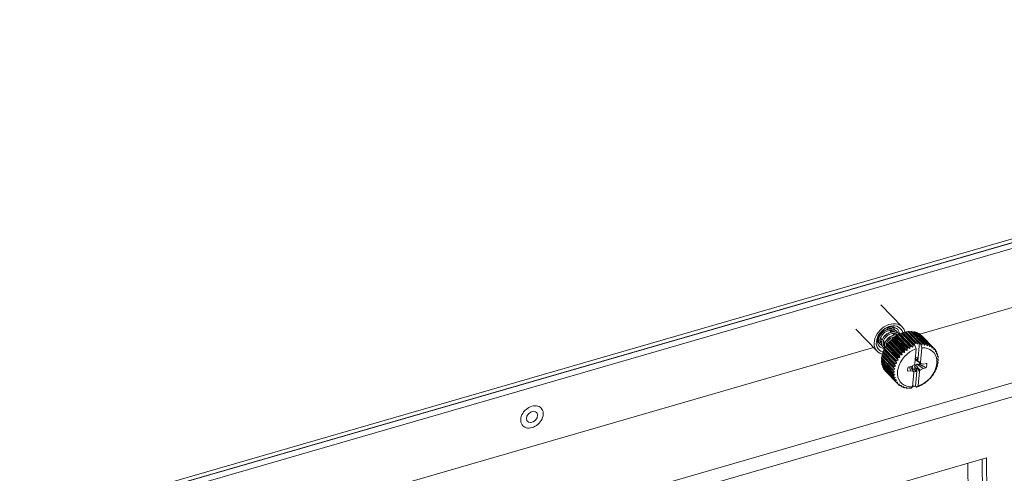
# Model space of a CAD drawing. Header units: millimetres. Extents: x 3925 to 5043, y -86 to 778.
# Tile 293 of 439: x 4825 to 4864, y 352 to 370. Entities that reach past the tile are written whole.
import ezdxf

# ---------------------------------------------------------------- set-up
doc = ezdxf.new("R2010")
doc.units = ezdxf.units.MM
doc.header["$LTSCALE"] = 46.255
for name, color, linetype in [('H30K-DUST-FIDXF_CONTINUOUS_LINE', 7, 'CONTINUOUS'), ('H30K-FOG-FILDXF_CONTINUOUS_LINE', 7, 'CONTINUOUS'), ('H30K-SPONGE-DXF_CONTINUOUS_LINE', 7, 'CONTINUOUS'), ('PIN-D3_L3-T1DXF_CONTINUOUS_LINE', 7, 'CONTINUOUS'), ('SW3DPS-52-39DXF_CONTINUOUS_LINE', 7, 'CONTINUOUS')]:
    doc.layers.add(name, color=color, linetype=linetype)

msp = doc.modelspace()

# ---------------------------------------------------------------- linework, layer by layer
at = {"layer": 'H30K-DUST-FIDXF_CONTINUOUS_LINE', "color": 7, "linetype": 'Continuous', "lineweight": 0}
msp.add_line((4862.5596, 352.5049), (4862.6209, 347.6651), dxfattribs=at)
at = {"layer": 'H30K-FOG-FILDXF_CONTINUOUS_LINE', "color": 7, "linetype": 'Continuous', "lineweight": 0}
for p, q in [((4825.2492, 349.8935), (4894.3667, 369.8708)), ((4825.4219, 349.7154), (4894.5394, 369.6928)), ((4892.8002, 366.8665), (4860.6702, 357.5798)), ((4827.031, 344.8931), (4897.4798, 365.2553)), ((4827.2077, 344.3993), (4897.6565, 364.7615)), ((4858.8516, 357.0542), (4832.2669, 349.3703)), ((4863.2909, 352.7163), (4856.4124, 350.7282)), ((4863.1823, 347.8274), (4863.121, 352.6672)), ((4863.355, 347.6493), (4863.2909, 352.7163))]:
    msp.add_line(p, q, dxfattribs=at)
for points in [[(4845.5856, 354.5037), (4845.5426, 354.5343), (4845.4531, 354.5493), (4845.3544, 354.5207), (4845.2659, 354.4544), (4845.2053, 354.3633), (4845.1844, 354.2657)], [(4845.1844, 354.2657), (4845.2076, 354.1807), (4845.227, 354.1559)], [(4845.227, 354.1559), (4845.2701, 354.1253), (4845.3596, 354.1103), (4845.4583, 354.1389), (4845.5468, 354.2052), (4845.6074, 354.2963), (4845.6282, 354.3939)], [(4845.6282, 354.3939), (4845.6051, 354.4789), (4845.5856, 354.5037)]]:
    msp.add_lwpolyline(points, dxfattribs=at)
at = {"layer": 'H30K-SPONGE-DXF_CONTINUOUS_LINE', "color": 7, "linetype": 'Continuous', "lineweight": 0}
for p, q in [((4825.245, 350.0442), (4894.1406, 369.9575)), ((4825.3602, 349.9255), (4894.2558, 369.8388))]:
    msp.add_line(p, q, dxfattribs=at)
msp.add_lwpolyline([(4894.2817, 369.8459), (4894.279, 369.8452), (4894.2736, 369.8437), (4894.2709, 369.843), (4894.2654, 369.8415), (4894.2627, 369.8408), (4825.3602, 349.9255)], dxfattribs=at)
at = {"layer": 'PIN-D3_L3-T1DXF_CONTINUOUS_LINE', "color": 7, "linetype": 'Continuous', "lineweight": 0}
for points in [[(4845.0474, 353.9817), (4845.0148, 354.0223), (4844.99, 354.068), (4844.9729, 354.1186), (4844.964, 354.1731), (4844.9632, 354.2306), (4844.9708, 354.2899), (4844.9864, 354.3499), (4845.0099, 354.4096), (4845.0407, 354.4678), (4845.0784, 354.5234), (4845.1221, 354.5754), (4845.1712, 354.6228), (4845.2246, 354.6648), (4845.2815, 354.7005), (4845.3406, 354.7294), (4845.401, 354.7507)], [(4845.7652, 354.6779), (4845.727, 354.7109), (4845.6823, 354.7373), (4845.6324, 354.7561), (4845.5782, 354.767), (4845.5209, 354.7697), (4845.4615, 354.7643), (4845.401, 354.7507)], [(4845.4117, 353.9089), (4845.472, 353.9303), (4845.5312, 353.9591), (4845.588, 353.9948), (4845.6415, 354.0368), (4845.6905, 354.0842), (4845.7343, 354.1362), (4845.772, 354.1919), (4845.8028, 354.25), (4845.8263, 354.3097), (4845.8419, 354.3697), (4845.8494, 354.429), (4845.8487, 354.4865), (4845.8397, 354.541), (4845.8227, 354.5916), (4845.7979, 354.6373), (4845.7652, 354.6779)], [(4845.4117, 353.9089), (4845.3512, 353.8953), (4845.2917, 353.8899), (4845.2344, 353.8926), (4845.1803, 353.9035), (4845.1304, 353.9223), (4845.0856, 353.9488), (4845.0474, 353.9817)]]:
    msp.add_lwpolyline(points, dxfattribs=at)
at = {"layer": 'SW3DPS-52-39DXF_CONTINUOUS_LINE', "color": 7, "linetype": 'Continuous', "lineweight": 0}
for p, q in [((4859.1324, 358.7396), (4859.9762, 357.8697)), ((4858.1454, 357.7822), (4858.9892, 356.9123)), ((4859.4346, 357.7826), (4859.3831, 357.8356)), ((4859.3842, 357.8345), (4859.3845, 357.8361)), ((4859.4692, 357.8177), (4859.4637, 357.787)), ((4859.4692, 357.839), (4859.4692, 357.8177)), ((4859.5473, 357.6664), (4859.4888, 357.7267)), ((4859.5131, 357.8263), (4859.5544, 357.8053)), ((4859.5396, 357.8128), (4859.5486, 357.7913)), ((4859.5544, 357.8053), (4859.5776, 357.7871)), ((4859.5669, 357.7886), (4859.5587, 357.8017)), ((4859.5936, 357.8634), (4859.5936, 357.8681)), ((4859.6405, 357.8165), (4859.6273, 357.8293)), ((4859.6405, 357.8165), (4859.6403, 357.8168)), ((4859.6546, 357.8009), (4859.6403, 357.8168)), ((4859.7144, 357.7336), (4859.6691, 357.7594)), ((4859.753, 357.7006), (4859.7144, 357.7336)), ((4859.7531, 357.7004), (4859.753, 357.7006)), ((4859.7673, 357.6847), (4859.753, 357.7006)), ((4860.0693, 357.661), (4860.4924, 357.2248)), ((4860.1163, 357.6717), (4860.5395, 357.2355)), ((4860.1189, 357.6697), (4860.1163, 357.6717)), ((4860.1294, 357.6612), (4860.1189, 357.6697)), ((4860.5729, 357.204), (4860.1294, 357.6612)), ((4860.1926, 357.6839), (4860.6157, 357.2477)), ((4860.2388, 357.6882), (4860.6994, 357.2134)), ((4860.313, 357.6899), (4860.7736, 357.215)), ((4860.3575, 357.6876), (4860.8181, 357.2128)), ((4860.4282, 357.6787), (4860.3751, 357.6695)), ((4860.4282, 357.6787), (4860.8888, 357.2039)), ((4860.4702, 357.67), (4860.9308, 357.1951)), ((4859.0018, 357.299), (4859.0055, 357.2947)), ((4859.0018, 357.2987), (4859.0056, 357.2946)), ((4859.0018, 357.2953), (4859.0055, 357.2948)), ((4859.0055, 357.2947), (4859.0056, 357.2946)), ((4859.0476, 357.3429), (4859.0278, 357.3689)), ((4859.0475, 357.3487), (4859.0381, 357.3553)), ((4859.0387, 357.3546), (4859.0475, 357.3484)), ((4859.0395, 357.5017), (4859.0426, 357.5026)), ((4859.0703, 357.4741), (4859.0409, 357.5045)), ((4859.183, 357.3579), (4859.1205, 357.4224)), ((4859.251, 357.2879), (4859.2279, 357.2844)), ((4859.2957, 357.2417), (4859.2331, 357.3063)), ((4859.9707, 356.7692), (4859.4694, 357.286)), ((4859.4936, 357.3177), (4859.9542, 356.8428)), ((4859.5312, 357.3551), (4859.9918, 356.8802)), ((4860.0653, 356.8633), (4859.5639, 357.3801)), ((4859.5956, 357.4128), (4860.0562, 356.9379)), ((4859.66, 357.5502), (4859.6014, 357.6106)), ((4859.6368, 357.4459), (4860.0974, 356.9711)), ((4860.1688, 356.9466), (4859.6675, 357.4634)), ((4859.7064, 357.4961), (4860.167, 357.0213)), ((4859.7504, 357.5244), (4860.211, 357.0496)), ((4860.2793, 357.0176), (4859.778, 357.5344)), ((4859.8458, 357.6029), (4859.8023, 357.6329)), ((4859.8238, 357.5662), (4860.2844, 357.0913)), ((4859.8638, 357.5861), (4859.8458, 357.6029)), ((4859.8671, 357.593), (4859.8671, 357.5877)), ((4859.8697, 357.589), (4860.3303, 357.1142)), ((4860.3946, 357.075), (4859.8933, 357.5918)), ((4859.9456, 357.6215), (4860.4062, 357.1466)), ((4859.9925, 357.6384), (4860.4531, 357.1636)), ((4860.0112, 357.6343), (4859.9925, 357.6384)), ((4859.9961, 357.6468), (4859.9976, 357.6373)), ((4860.4547, 357.1771), (4860.0112, 357.6343)), ((4860.536, 357.6506), (4860.4924, 357.647)), ((4860.536, 357.6506), (4860.9966, 357.1758)), ((4860.5746, 357.6356), (4861.0352, 357.1608)), ((4860.6343, 357.6061), (4860.6028, 357.6065)), ((4860.6343, 357.6061), (4861.0949, 357.1313)), ((4860.6687, 357.5851), (4861.1293, 357.1103)), ((4860.7211, 357.5462), (4860.7048, 357.5479)), ((4860.7211, 357.5462), (4861.1817, 357.0714)), ((4860.7507, 357.5196), (4861.2113, 357.0447)), ((4859.0648, 357.2587), (4859.0849, 357.2183)), ((4859.0849, 357.2183), (4859.1086, 357.1884)), ((4859.097, 357.2015), (4859.1089, 357.1881)), ((4859.1086, 357.1884), (4859.1089, 357.1881)), ((4859.1603, 357.2269), (4859.1541, 357.2327)), ((4859.1541, 357.2327), (4859.1546, 357.2322)), ((4859.1546, 357.2322), (4859.1603, 357.2272)), ((4859.2097, 357.0853), (4859.2216, 357.072)), ((4859.2214, 357.0722), (4859.2216, 357.072)), ((4859.2264, 356.9061), (4859.687, 356.4313)), ((4859.7584, 356.4421), (4859.2571, 356.9589)), ((4859.2589, 356.9814), (4859.7195, 356.5065)), ((4859.262, 357.1219), (4859.2729, 357.122)), ((4859.273, 357.1107), (4859.2668, 357.1165)), ((4859.2668, 357.1165), (4859.2672, 357.1161)), ((4859.2672, 357.1161), (4859.273, 357.1111)), ((4859.2752, 357.0321), (4859.2826, 357.0291)), ((4859.2817, 357.0269), (4859.7423, 356.5521)), ((4859.8158, 356.5566), (4859.3145, 357.0734)), ((4859.3235, 357.0998), (4859.7841, 356.625)), ((4859.3361, 357.127), (4859.3415, 357.1279)), ((4859.3452, 357.1873), (4859.3478, 357.188)), ((4859.3701, 357.1651), (4859.3458, 357.1901)), ((4859.3519, 357.1435), (4859.8125, 356.6687)), ((4859.887, 356.6663), (4859.3857, 357.1831)), ((4859.4023, 357.2127), (4859.8629, 356.7378)), ((4859.4356, 357.2536), (4859.8962, 356.7788)), ((4859.9918, 356.8802), (4860.0653, 356.8633)), ((4860.0974, 356.9711), (4860.1688, 356.9466)), ((4860.211, 357.0496), (4860.2793, 357.0176)), ((4860.3303, 357.1142), (4860.3946, 357.075)), ((4860.4325, 357.1914), (4860.4788, 357.1437)), ((4860.4325, 357.1914), (4860.4547, 357.1771)), ((4860.4531, 357.1636), (4860.4788, 357.1437)), ((4860.4547, 357.1771), (4860.4924, 357.2248)), ((4860.4683, 356.4339), (4860.5192, 357.0013)), ((4860.4788, 357.1437), (4860.5192, 357.0013)), ((4860.5395, 357.2355), (4860.5729, 357.204)), ((4860.5729, 357.204), (4860.6157, 357.2477)), ((4860.5926, 356.5163), (4860.6586, 357.2518)), ((4860.6586, 357.2518), (4860.696, 357.2132)), ((4860.7438, 357.0449), (4860.6929, 356.4775)), ((4860.696, 357.2132), (4860.6994, 357.2134)), ((4860.7438, 357.0449), (4860.696, 357.2132)), ((4860.6994, 357.2134), (4860.7469, 357.1552)), ((4860.8181, 357.2128), (4860.8588, 357.1495)), ((4860.9308, 357.1951), (4860.9643, 357.1277)), ((4861.0352, 357.1608), (4861.0612, 357.0899)), ((4861.1293, 357.1103), (4861.1478, 357.0371)), ((4861.2117, 357.0421), (4861.2554, 356.9971)), ((4861.2796, 356.9654), (4861.2832, 356.8906)), ((4861.2807, 356.9448), (4861.3145, 356.9099)), ((4859.159, 356.542), (4859.6196, 356.0671)), ((4859.1603, 356.6154), (4859.6209, 356.1406)), ((4859.1614, 356.4979), (4859.622, 356.023)), ((4859.1644, 356.6612), (4859.625, 356.1864)), ((4859.6893, 356.208), (4859.1764, 356.7368)), ((4859.187, 356.7834), (4859.6476, 356.3086)), ((4859.2095, 356.8595), (4859.2146, 356.842)), ((4859.2095, 356.8595), (4859.6701, 356.3847)), ((4859.7159, 356.3252), (4859.2146, 356.842)), ((4859.7584, 356.4421), (4859.7195, 356.5065)), ((4859.8158, 356.5566), (4859.7841, 356.625)), ((4859.887, 356.6663), (4859.8629, 356.7378)), ((4859.9707, 356.7692), (4859.9542, 356.8428)), ((4860.5672, 356.5754), (4860.4911, 356.6112)), ((4860.5005, 356.5711), (4860.7115, 356.434)), ((4860.5601, 356.6581), (4860.5732, 356.6575)), ((4860.5732, 356.6575), (4860.5672, 356.5754)), ((4860.5672, 356.5754), (4860.5926, 356.5163)), ((4860.5926, 356.5163), (4860.6929, 356.4775)), ((4861.3314, 356.8389), (4861.3294, 356.7997)), ((4861.3329, 356.8737), (4861.3314, 356.8389)), ((4861.3314, 356.8389), (4861.3579, 356.8116)), ((4861.3638, 356.7255), (4861.36, 356.6994)), ((4861.3701, 356.7716), (4861.3638, 356.7255)), ((4861.3638, 356.7255), (4861.3847, 356.7039)), ((4861.383, 356.5107), (4861.3724, 356.4783)), ((4861.3825, 356.6258), (4861.3745, 356.5915)), ((4861.3779, 356.6062), (4861.3944, 356.5891)), ((4861.3904, 356.661), (4861.3825, 356.6258)), ((4861.3936, 356.5441), (4861.383, 356.5107)), ((4859.18, 356.4787), (4859.1708, 356.4279)), ((4859.1708, 356.4279), (4859.6314, 355.9531)), ((4859.1798, 356.3864), (4859.6404, 355.9116)), ((4859.2033, 356.3621), (4859.1996, 356.3213)), ((4859.1996, 356.3213), (4859.6602, 355.8465)), ((4859.215, 356.2832), (4859.6756, 355.8083)), ((4859.2449, 356.2523), (4859.2449, 356.2242)), ((4859.2449, 356.2242), (4859.7055, 355.7494)), ((4859.2663, 356.1902), (4859.7269, 355.7153)), ((4859.3047, 356.1506), (4859.3059, 356.1385)), ((4859.3059, 356.1385), (4859.7665, 355.6637)), ((4859.3285, 356.1137), (4859.7891, 355.6389)), ((4859.679, 356.0929), (4859.6209, 356.1406)), ((4859.7159, 356.3252), (4859.6701, 356.3847)), ((4860.1919, 356.1225), (4860.1885, 356.156)), ((4860.1919, 356.1225), (4860.1895, 356.1901)), ((4860.3176, 356.1448), (4860.1919, 356.1225)), ((4860.2067, 356.2873), (4860.3328, 356.3139)), ((4860.2556, 356.2977), (4860.3176, 356.1448)), ((4860.3009, 356.3072), (4860.4174, 356.1176)), ((4860.4174, 356.1176), (4860.3176, 356.1448)), ((4860.3328, 356.3139), (4860.4411, 356.3815)), ((4860.3975, 356.194), (4860.3755, 356.3406)), ((4860.436, 356.0741), (4860.4174, 356.1176)), ((4860.4411, 356.3815), (4860.4683, 356.4339)), ((4860.4989, 356.1103), (4860.4429, 356.207)), ((4860.5339, 356.2036), (4860.4639, 356.3086)), ((4860.5249, 356.12), (4860.4763, 356.2176)), ((4860.6878, 356.1701), (4860.483, 356.3757)), ((4860.5249, 356.12), (4860.4989, 356.1103)), ((4860.5049, 355.5394), (4860.5709, 356.2749)), ((4860.5339, 356.2036), (4860.5249, 356.12)), ((4860.5709, 356.2749), (4860.5339, 356.2036)), ((4860.7961, 356.2377), (4860.5486, 356.3998)), ((4860.6606, 356.1177), (4860.5709, 356.2749)), ((4860.6606, 356.1177), (4860.6097, 355.5504)), ((4860.6386, 356.3948), (4860.8933, 356.2776)), ((4860.8933, 356.2776), (4860.6451, 356.4175)), ((4860.6878, 356.1701), (4860.6606, 356.1177)), ((4860.7961, 356.2377), (4860.6878, 356.1701)), ((4860.6929, 356.4775), (4860.7115, 356.434)), ((4860.7115, 356.434), (4860.8113, 356.4069)), ((4860.9222, 356.2643), (4860.7961, 356.2377)), ((4860.8113, 356.4069), (4860.9373, 356.4292)), ((4860.8933, 356.2776), (4860.8937, 356.2774)), ((4860.8937, 356.2774), (4860.9222, 356.2643)), ((4860.9387, 356.4166), (4860.9143, 356.4251)), ((4860.9373, 356.4292), (4860.9387, 356.4166)), ((4861.3538, 356.3619), (4861.3623, 356.347)), ((4861.3724, 356.4783), (4861.3869, 356.4694)), ((4861.3739, 356.4829), (4861.3869, 356.4694)), ((4859.6852, 355.9821), (4859.622, 356.023)), ((4859.7077, 355.8778), (4859.6404, 355.9116)), ((4859.7463, 355.7819), (4859.6756, 355.8083)), ((4859.8, 355.6965), (4859.7269, 355.7153)), ((4860.3851, 355.5067), (4860.436, 356.0741)), ((4859.7935, 355.6344), (4859.7891, 355.6389)), ((4859.8679, 355.623), (4859.7935, 355.6344)), ((4859.8008, 355.6333), (4859.8418, 355.591)), ((4859.8982, 355.5657), (4859.8739, 355.5671)), ((4859.8982, 355.5657), (4859.9301, 355.5329)), ((4859.9486, 355.563), (4859.8982, 355.5657)), ((4860.0046, 355.5161), (4859.9667, 355.5148)), ((4860.0405, 355.5176), (4860.0046, 355.5161)), ((4860.0046, 355.5161), (4860.0296, 355.4903)), ((4860.1186, 355.4847), (4860.07, 355.4784)), ((4860.142, 355.4878), (4860.1186, 355.4847)), ((4860.1186, 355.4847), (4860.1384, 355.4642)), ((4860.2387, 355.4712), (4860.2544, 355.4551)), ((4860.3281, 355.4648), (4860.2999, 355.4561)), ((4860.3851, 355.5067), (4860.3281, 355.4648)), ((4860.4249, 355.555), (4860.3854, 355.5101)), ((4860.4613, 355.5267), (4860.4249, 355.555)), ((4860.5049, 355.5394), (4860.5423, 355.5008)), ((4860.5423, 355.5008), (4860.6097, 355.5504)), ((4860.5458, 355.5019), (4860.5423, 355.5008))]:
    msp.add_line(p, q, dxfattribs=at)
for points in [[(4859.536, 357.9844), (4859.4448, 357.9602), (4859.3544, 357.9232), (4859.2669, 357.8744), (4859.1843, 357.8148), (4859.1083, 357.7457), (4859.0406, 357.6687), (4858.9829, 357.5854), (4858.9363, 357.4979), (4858.9019, 357.4079), (4858.8805, 357.3176), (4858.8725, 357.2289), (4858.8782, 357.1438), (4858.8974, 357.0643), (4858.9296, 356.992), (4858.9742, 356.9287), (4858.9892, 356.9123)], [(4858.9577, 357.289), (4858.9713, 357.3703), (4858.9976, 357.4523), (4859.0358, 357.5327), (4859.0847, 357.6093), (4859.1441, 357.6814), (4859.2119, 357.7461), (4859.2863, 357.802), (4859.3655, 357.8475), (4859.4474, 357.8817), (4859.53, 357.9037), (4859.6113, 357.9131), (4859.6895, 357.9098), (4859.7625, 357.8937), (4859.8288, 357.8654), (4859.8866, 357.8253), (4859.9346, 357.7745), (4859.9712, 357.7148), (4859.9961, 357.6468)], [(4859.0021, 357.3568), (4859.0142, 357.4274), (4859.0378, 357.4984), (4859.0722, 357.5678), (4859.1165, 357.6337), (4859.1695, 357.6944), (4859.2297, 357.7481), (4859.2955, 357.7935), (4859.365, 357.8292), (4859.4365, 357.8544), (4859.5079, 357.8683), (4859.5773, 357.8705), (4859.6428, 357.861), (4859.7026, 357.84), (4859.7551, 357.8081), (4859.7854, 357.7812)], [(4859.7531, 357.7004), (4859.7415, 357.7117), (4859.7007, 357.743), (4859.6541, 357.7672), (4859.6027, 357.7834), (4859.5478, 357.7914), (4859.4905, 357.791), (4859.432, 357.7822), (4859.3737, 357.7653), (4859.3171, 357.7409), (4859.2633, 357.7096), (4859.2135, 357.6722), (4859.1687, 357.6297), (4859.1298, 357.583), (4859.0975, 357.5331), (4859.0726, 357.4812), (4859.0558, 357.4286), (4859.0474, 357.3766)], [(4859.6677, 357.7601), (4859.6163, 357.778), (4859.5603, 357.7872), (4859.5013, 357.7874), (4859.4409, 357.7785), (4859.3805, 357.7609), (4859.3218, 357.7353), (4859.2661, 357.7022), (4859.2146, 357.6627), (4859.1684, 357.6177), (4859.1286, 357.5683), (4859.0962, 357.5159), (4859.072, 357.462), (4859.0567, 357.4082), (4859.0502, 357.3554)], [(4859.1546, 357.2322), (4859.1467, 357.241), (4859.1268, 357.2723), (4859.1145, 357.3089), (4859.1099, 357.3492), (4859.1131, 357.3924), (4859.1241, 357.4372), (4859.1425, 357.4827), (4859.1683, 357.5276), (4859.2007, 357.5705), (4859.239, 357.6102), (4859.2822, 357.6456), (4859.3293, 357.6757), (4859.3792, 357.6996), (4859.4306, 357.7167), (4859.4822, 357.7264), (4859.533, 357.7286), (4859.5816, 357.723), (4859.6269, 357.7097), (4859.6678, 357.6887), (4859.6903, 357.6709)], [(4859.8639, 357.5862), (4859.8542, 357.5956), (4859.8134, 357.6269), (4859.767, 357.6509), (4859.7158, 357.6671), (4859.6609, 357.6752), (4859.6036, 357.6748), (4859.545, 357.6661), (4859.4866, 357.6492), (4859.4299, 357.6247), (4859.376, 357.5934), (4859.3261, 357.556), (4859.2813, 357.5134), (4859.2423, 357.4667), (4859.2101, 357.4168), (4859.1853, 357.3649), (4859.1685, 357.3124), (4859.1601, 357.2606), (4859.1603, 357.2108), (4859.1689, 357.1642), (4859.1856, 357.1221), (4859.2097, 357.0853)], [(4859.8023, 357.6329), (4859.7529, 357.6548), (4859.6987, 357.668), (4859.6411, 357.6722), (4859.5811, 357.6674), (4859.5205, 357.6538), (4859.461, 357.6317), (4859.4034, 357.6017), (4859.3495, 357.5647), (4859.3006, 357.5219), (4859.2579, 357.4743), (4859.2221, 357.4229), (4859.1943, 357.3694), (4859.1749, 357.3152), (4859.1646, 357.2616), (4859.1634, 357.21), (4859.1713, 357.162), (4859.1881, 357.1185)], [(4859.4079, 357.8443), (4859.4187, 357.8449), (4859.4675, 357.8395), (4859.5131, 357.8263)], [(4859.9762, 357.8697), (4859.9352, 357.9063), (4859.8692, 357.9478), (4859.7945, 357.9769), (4859.7128, 357.9928), (4859.626, 357.9954), (4859.536, 357.9844)], [(4859.5498, 357.7911), (4859.5468, 357.801), (4859.5405, 357.8124)], [(4859.5609, 357.7254), (4859.5616, 357.6938), (4859.5581, 357.668)], [(4859.5583, 357.8023), (4859.5646, 357.7931), (4859.5665, 357.7887)], [(4859.5632, 357.6688), (4859.5656, 357.7106), (4859.5639, 357.7251)], [(4859.6286, 357.8281), (4859.5866, 357.8596), (4859.5652, 357.8701)], [(4859.6273, 357.8293), (4859.5843, 357.8615), (4859.5669, 357.8701)], [(4859.5876, 357.7213), (4859.5899, 357.7096), (4859.5907, 357.6729)], [(4859.6053, 357.8458), (4859.5933, 357.8639), (4859.5889, 357.8688)], [(4859.594, 357.6734), (4859.5943, 357.6935), (4859.5898, 357.7206)], [(4859.6395, 357.7032), (4859.6468, 357.6874), (4859.6498, 357.6751)], [(4859.6882, 357.7495), (4859.685, 357.7567), (4859.6546, 357.8009)], [(4859.8009, 357.6334), (4859.7977, 357.6405), (4859.7673, 357.6847)], [(4859.7854, 357.7812), (4859.7989, 357.7662), (4859.8327, 357.7154), (4859.8557, 357.6572), (4859.8671, 357.593)], [(4860.081, 357.6638), (4860.068, 357.7177), (4860.0358, 357.7899), (4859.9912, 357.8533), (4859.9762, 357.8697)], [(4860.0693, 357.661), (4860.0398, 357.6476), (4860.0112, 357.6343)], [(4860.0693, 357.661), (4860.0928, 357.6666), (4860.1163, 357.6717)], [(4860.1926, 357.6839), (4860.1605, 357.6726), (4860.1294, 357.6612)], [(4860.1926, 357.6839), (4860.2157, 357.6864), (4860.2388, 357.6882)], [(4860.313, 357.6899), (4860.2788, 357.6809), (4860.2527, 357.6739)], [(4860.313, 357.6899), (4860.3354, 357.6891), (4860.3575, 357.6876)], [(4860.4282, 357.6787), (4860.4493, 357.6746), (4860.4702, 357.67)], [(4859.2184, 356.8848), (4859.2029, 356.8882), (4859.1367, 356.9166), (4859.0788, 356.9566), (4859.0308, 357.0075), (4858.9942, 357.0671), (4858.9693, 357.1351), (4858.957, 357.2098), (4858.9577, 357.289)], [(4859.0835, 357.1003), (4859.07, 357.1152), (4859.0362, 357.166), (4859.0132, 357.2243), (4859.0018, 357.2884), (4859.0021, 357.3568)], [(4859.0055, 357.2947), (4859.0212, 357.2799), (4859.0612, 357.2522), (4859.0687, 357.2489)], [(4859.0278, 357.3689), (4859.0125, 357.4003), (4859.0107, 357.4068)], [(4859.0541, 357.418), (4859.0447, 357.417), (4859.0128, 357.4192)], [(4859.0474, 357.3766), (4859.0476, 357.3268), (4859.0563, 357.2803), (4859.0729, 357.2381), (4859.097, 357.2015)], [(4859.0502, 357.3554), (4859.0529, 357.3052), (4859.0645, 357.2593)], [(4859.1688, 357.3133), (4859.143, 357.3137), (4859.1133, 357.3195)], [(4859.1135, 357.3171), (4859.1503, 357.3099), (4859.168, 357.3097)], [(4859.1641, 357.285), (4859.13, 357.2918), (4859.1187, 357.2965)], [(4859.1192, 357.295), (4859.1474, 357.2851), (4859.1637, 357.2828)], [(4859.2672, 357.1161), (4859.2594, 357.1248), (4859.2394, 357.1564), (4859.2272, 357.1928), (4859.2226, 357.2329), (4859.2258, 357.2758), (4859.2366, 357.3206), (4859.255, 357.366), (4859.2806, 357.4108), (4859.3129, 357.4537), (4859.3512, 357.4936), (4859.3946, 357.5292), (4859.442, 357.5594), (4859.4921, 357.5835), (4859.5436, 357.6006), (4859.5954, 357.6103), (4859.6461, 357.6124), (4859.6945, 357.6068), (4859.7396, 357.5935), (4859.7804, 357.5726), (4859.803, 357.5547)], [(4859.2268, 357.28), (4859.2403, 357.2804), (4859.2553, 357.2835)], [(4859.8063, 357.5542), (4859.7723, 357.5591), (4859.7149, 357.5585), (4859.6565, 357.5496), (4859.5985, 357.5327), (4859.542, 357.5083), (4859.4883, 357.4769), (4859.4385, 357.4395), (4859.3938, 357.397), (4859.3549, 357.3503), (4859.3227, 357.3004), (4859.2979, 357.2485), (4859.2811, 357.1959), (4859.2728, 357.144), (4859.2731, 357.0942), (4859.2817, 357.0479), (4859.287, 357.0345)], [(4859.803, 357.5519), (4859.7677, 357.5559), (4859.7082, 357.5532), (4859.6478, 357.5417), (4859.5881, 357.5217), (4859.5302, 357.4937), (4859.4755, 357.4586), (4859.4256, 357.4174), (4859.3813, 357.3712), (4859.3438, 357.321), (4859.3139, 357.2683), (4859.2922, 357.2142), (4859.2793, 357.1604), (4859.2755, 357.1082), (4859.2808, 357.0592), (4859.2881, 357.0361)], [(4859.3355, 357.1187), (4859.3384, 357.1593), (4859.3492, 357.2041), (4859.3675, 357.2495), (4859.3931, 357.2944), (4859.4254, 357.3373), (4859.4636, 357.3771), (4859.5069, 357.4127), (4859.5541, 357.443), (4859.6042, 357.467), (4859.6556, 357.4842), (4859.7029, 357.4932)], [(4859.4694, 357.286), (4859.4526, 357.2701), (4859.4356, 357.2536)], [(4859.4936, 357.3177), (4859.4812, 357.3018), (4859.4694, 357.286)], [(4859.4936, 357.3177), (4859.5122, 357.3366), (4859.5312, 357.3551)], [(4859.5639, 357.3801), (4859.5476, 357.3678), (4859.5312, 357.3551)], [(4859.5956, 357.4128), (4859.5795, 357.3963), (4859.5639, 357.3801)], [(4859.5956, 357.4128), (4859.616, 357.4296), (4859.6368, 357.4459)], [(4859.6675, 357.4634), (4859.6522, 357.4549), (4859.6368, 357.4459)], [(4859.638, 357.5729), (4859.6474, 357.6066), (4859.6481, 357.6122)], [(4859.6605, 357.6108), (4859.6618, 357.5929), (4859.6584, 357.5518)], [(4859.6624, 357.5505), (4859.6652, 357.5769), (4859.6635, 357.6104)], [(4859.7064, 357.4961), (4859.6866, 357.4797), (4859.6675, 357.4634)], [(4859.7064, 357.4961), (4859.7283, 357.5105), (4859.7504, 357.5244)], [(4859.7224, 357.5586), (4859.7252, 357.5937), (4859.7249, 357.5978)], [(4859.778, 357.5344), (4859.7642, 357.5296), (4859.7504, 357.5244)], [(4859.7522, 357.5871), (4859.7594, 357.5713), (4859.7625, 357.559)], [(4859.8238, 357.5662), (4859.8005, 357.5502), (4859.778, 357.5344)], [(4859.8238, 357.5662), (4859.8467, 357.5779), (4859.8697, 357.589)], [(4859.8933, 357.5918), (4859.8815, 357.5905), (4859.8697, 357.589)], [(4859.9456, 357.6215), (4859.919, 357.6066), (4859.8933, 357.5918)], [(4859.9456, 357.6215), (4859.969, 357.6302), (4859.9925, 357.6384)], [(4860.536, 357.6506), (4860.5555, 357.6434), (4860.5746, 357.6356)], [(4860.6343, 357.6061), (4860.6517, 357.5959), (4860.6687, 357.5851)], [(4860.7211, 357.5462), (4860.7361, 357.5331), (4860.7507, 357.5196)], [(4858.9892, 356.9123), (4859.0302, 356.8757), (4859.0963, 356.8342), (4859.171, 356.8051), (4859.195, 356.8004)], [(4859.2748, 357.0134), (4859.2261, 357.0205), (4859.1663, 357.0415), (4859.1138, 357.0734), (4859.0835, 357.1003)], [(4859.1086, 357.1884), (4859.1247, 357.1734), (4859.1627, 357.1481), (4859.1776, 357.1422)], [(4859.1881, 357.1185), (4859.2133, 357.081), (4859.2214, 357.0722)], [(4859.2095, 356.8595), (4859.2177, 356.8829), (4859.2264, 356.9061)], [(4859.2214, 357.0722), (4859.2373, 357.0574), (4859.2752, 357.0321)], [(4859.224, 357.2204), (4859.269, 357.2259), (4859.2928, 357.2326)], [(4859.2571, 356.9589), (4859.2418, 356.9329), (4859.2264, 356.9061)], [(4859.2793, 357.1848), (4859.2715, 357.1844), (4859.2315, 357.1898), (4859.2277, 357.1912)], [(4859.2281, 357.1899), (4859.2474, 357.1841), (4859.2788, 357.1815)], [(4859.2589, 356.9814), (4859.2578, 356.9701), (4859.2571, 356.9589)], [(4859.2589, 356.9814), (4859.27, 357.0042), (4859.2817, 357.0269)], [(4859.3145, 357.0734), (4859.2982, 357.0505), (4859.2817, 357.0269)], [(4859.3235, 357.0998), (4859.3188, 357.0866), (4859.3145, 357.0734)], [(4859.3235, 357.0998), (4859.3375, 357.1218), (4859.3519, 357.1435)], [(4859.3857, 357.1831), (4859.3689, 357.1637), (4859.3519, 357.1435)], [(4859.4023, 357.2127), (4859.3938, 357.1978), (4859.3857, 357.1831)], [(4859.4023, 357.2127), (4859.4187, 357.2333), (4859.4356, 357.2536)], [(4860.5192, 357.0013), (4860.3975, 356.9515), (4860.28, 356.8848), (4860.1696, 356.8028), (4860.0691, 356.7077), (4859.981, 356.6017), (4859.9074, 356.4876), (4859.8503, 356.3682), (4859.8111, 356.2465), (4859.7908, 356.1256), (4859.7897, 356.0084), (4859.8081, 355.8978), (4859.8454, 355.7968), (4859.9007, 355.7077), (4859.9726, 355.6328), (4860.0593, 355.574), (4860.1587, 355.5328), (4860.2682, 355.5102), (4860.3851, 355.5067)], [(4859.9542, 356.8428), (4859.9728, 356.8617), (4859.9918, 356.8802)], [(4860.0562, 356.9379), (4860.0766, 356.9547), (4860.0974, 356.9711)], [(4860.0653, 356.8633), (4860.0609, 356.9001), (4860.0562, 356.9379)], [(4860.167, 357.0213), (4860.1889, 357.0357), (4860.211, 357.0496)], [(4860.1688, 356.9466), (4860.168, 356.9834), (4860.167, 357.0213)], [(4860.2793, 357.0176), (4860.2819, 357.054), (4860.2844, 357.0913)], [(4860.2844, 357.0913), (4860.3073, 357.103), (4860.3303, 357.1142)], [(4860.3946, 357.075), (4860.4004, 357.1103), (4860.4062, 357.1466)], [(4860.4062, 357.1466), (4860.4296, 357.1554), (4860.4531, 357.1636)], [(4860.5395, 357.2355), (4860.516, 357.2304), (4860.4924, 357.2248)], [(4860.6097, 355.5504), (4860.7314, 355.6002), (4860.8489, 355.6669), (4860.9593, 355.7488), (4861.0598, 355.844), (4861.1479, 355.9499), (4861.2215, 356.064), (4861.2786, 356.1834), (4861.3178, 356.3051), (4861.3381, 356.4261), (4861.3392, 356.5433), (4861.3208, 356.6538), (4861.2835, 356.7549), (4861.2282, 356.844), (4861.1563, 356.9188), (4861.0696, 356.9776), (4860.9702, 357.0188), (4860.8607, 357.0414), (4860.7438, 357.0449)], [(4860.6586, 357.2518), (4860.6372, 357.25), (4860.6157, 357.2477)], [(4860.7469, 357.1552), (4860.7602, 357.1847), (4860.7736, 357.215)], [(4860.7736, 357.215), (4860.796, 357.2142), (4860.8181, 357.2128)], [(4860.8588, 357.1495), (4860.8737, 357.1763), (4860.8888, 357.2039)], [(4860.8888, 357.2039), (4860.9099, 357.1998), (4860.9308, 357.1951)], [(4860.9643, 357.1277), (4860.9804, 357.1513), (4860.9966, 357.1758)], [(4860.9966, 357.1758), (4861.0161, 357.1686), (4861.0352, 357.1608)], [(4861.0612, 357.0899), (4861.078, 357.1103), (4861.0949, 357.1313)], [(4861.0949, 357.1313), (4861.1123, 357.1211), (4861.1293, 357.1103)], [(4861.1478, 357.0371), (4861.1646, 357.0539), (4861.1817, 357.0714)], [(4861.1817, 357.0714), (4861.1967, 357.0583), (4861.2113, 357.0447)], [(4861.2113, 357.0447), (4861.2169, 357.007), (4861.2222, 356.9702)], [(4861.2222, 356.9702), (4861.2387, 356.9834), (4861.2554, 356.9971)], [(4861.2554, 356.9971), (4861.2678, 356.9815), (4861.2796, 356.9654)], [(4861.2832, 356.8906), (4861.2988, 356.9), (4861.3145, 356.9099)], [(4861.3145, 356.9099), (4861.324, 356.892), (4861.3329, 356.8737)], [(4859.175, 356.6003), (4859.1683, 356.5763), (4859.159, 356.542)], [(4859.1614, 356.4979), (4859.1599, 356.5198), (4859.159, 356.542)], [(4859.1603, 356.6154), (4859.1621, 356.6383), (4859.1644, 356.6612)], [(4859.188, 356.7248), (4859.1762, 356.6935), (4859.1644, 356.6612)], [(4859.1764, 356.7368), (4859.1814, 356.7601), (4859.187, 356.7834)], [(4859.2146, 356.842), (4859.2009, 356.8131), (4859.187, 356.7834)], [(4859.7195, 356.5065), (4859.7306, 356.5294), (4859.7423, 356.5521)], [(4859.7423, 356.5521), (4859.7796, 356.5543), (4859.8158, 356.5566)], [(4859.7841, 356.625), (4859.7981, 356.6469), (4859.8125, 356.6687)], [(4859.8125, 356.6687), (4859.8503, 356.6674), (4859.887, 356.6663)], [(4859.8629, 356.7378), (4859.8793, 356.7585), (4859.8962, 356.7788)], [(4859.8962, 356.7788), (4859.934, 356.7738), (4859.9707, 356.7692)], [(4860.4878, 356.651), (4860.5209, 356.6568), (4860.5601, 356.6581)], [(4860.5122, 356.6553), (4860.5073, 356.6452), (4860.4991, 356.6282), (4860.4911, 356.6112)], [(4860.4911, 356.6112), (4860.4936, 356.598), (4860.4968, 356.5846), (4860.5005, 356.5711)], [(4861.3294, 356.7997), (4861.3436, 356.8055), (4861.3579, 356.8116)], [(4861.3579, 356.8116), (4861.3643, 356.7918), (4861.3701, 356.7716)], [(4861.36, 356.6994), (4861.3723, 356.7015), (4861.3847, 356.7039)], [(4861.3745, 356.5915), (4861.3844, 356.5902), (4861.3944, 356.5891)], [(4861.3847, 356.7039), (4861.3879, 356.6826), (4861.3904, 356.661)], [(4861.3944, 356.5891), (4861.3943, 356.5667), (4861.3936, 356.5441)], [(4859.1798, 356.3864), (4859.175, 356.407), (4859.1708, 356.4279)], [(4859.215, 356.2832), (4859.207, 356.302), (4859.1996, 356.3213)], [(4859.2663, 356.1902), (4859.2554, 356.207), (4859.2449, 356.2242)], [(4859.3285, 356.1137), (4859.3191, 356.1236), (4859.3059, 356.1385)], [(4859.6209, 356.1406), (4859.6227, 356.1634), (4859.625, 356.1864)], [(4859.625, 356.1864), (4859.6576, 356.1972), (4859.6893, 356.208)], [(4859.637, 356.2619), (4859.642, 356.2852), (4859.6476, 356.3086)], [(4859.6476, 356.3086), (4859.6823, 356.3169), (4859.7159, 356.3252)], [(4859.6701, 356.3847), (4859.6783, 356.408), (4859.687, 356.4313)], [(4859.687, 356.4313), (4859.7232, 356.4366), (4859.7584, 356.4421)], [(4860.1885, 356.156), (4860.1882, 356.1755), (4860.1932, 356.2309), (4860.2067, 356.2873)], [(4860.3975, 356.194), (4860.3793, 356.1912), (4860.3726, 356.1906)], [(4860.4429, 356.207), (4860.4275, 356.2017), (4860.4123, 356.1974), (4860.3975, 356.194)], [(4860.4989, 356.1103), (4860.4585, 356.0978), (4860.4281, 356.0925)], [(4860.4763, 356.2176), (4860.4651, 356.2145), (4860.454, 356.2109), (4860.443, 356.207)], [(4860.483, 356.3757), (4860.4761, 356.3545), (4860.4698, 356.3322), (4860.4639, 356.3087)], [(4860.4639, 356.3086), (4860.4679, 356.2787), (4860.472, 356.2484), (4860.4763, 356.2176)], [(4860.5486, 356.3998), (4860.5256, 356.3922), (4860.5037, 356.3842), (4860.483, 356.3757)], [(4860.6386, 356.3948), (4860.6082, 356.3966), (4860.5782, 356.3983), (4860.5486, 356.3998)], [(4860.6451, 356.4175), (4860.6428, 356.4101), (4860.6386, 356.3948)], [(4860.6556, 356.4703), (4860.6535, 356.4511), (4860.6451, 356.4175)], [(4860.9387, 356.4166), (4860.9405, 356.3672), (4860.9349, 356.3161), (4860.9222, 356.2643)], [(4861.2638, 356.104), (4861.2512, 356.0816), (4861.2381, 356.0593)], [(4861.2692, 356.1286), (4861.2666, 356.1163), (4861.2638, 356.104)], [(4861.301, 356.1783), (4861.285, 356.153), (4861.2692, 356.1286)], [(4861.321, 356.2245), (4861.3113, 356.2013), (4861.301, 356.1783)], [(4861.3485, 356.3003), (4861.3338, 356.272), (4861.3192, 356.2446)], [(4861.3192, 356.2446), (4861.3202, 356.2345), (4861.321, 356.2245)], [(4861.3623, 356.347), (4861.3557, 356.3237), (4861.3485, 356.3003)], [(4861.3795, 356.4231), (4861.3667, 356.392), (4861.3538, 356.3619)], [(4861.3869, 356.4694), (4861.3835, 356.4463), (4861.3795, 356.4231)], [(4859.6196, 356.0671), (4859.6497, 356.0801), (4859.679, 356.0929)], [(4859.622, 356.023), (4859.6205, 356.045), (4859.6196, 356.0671)], [(4859.6314, 355.9531), (4859.6587, 355.9677), (4859.6852, 355.9821)], [(4859.6404, 355.9116), (4859.6356, 355.9322), (4859.6314, 355.9531)], [(4859.6602, 355.8465), (4859.6843, 355.8622), (4859.7077, 355.8778)], [(4859.6756, 355.8083), (4859.6676, 355.8272), (4859.6602, 355.8465)], [(4859.7055, 355.7494), (4859.7262, 355.7657), (4859.7463, 355.7819)], [(4859.7269, 355.7153), (4859.716, 355.7321), (4859.7055, 355.7494)], [(4860.9384, 355.722), (4860.9211, 355.7057), (4860.9031, 355.6891)], [(4860.9703, 355.7432), (4860.9543, 355.7324), (4860.9384, 355.722)], [(4861.0098, 355.7786), (4860.9902, 355.7607), (4860.9703, 355.7432)], [(4861.0377, 355.8109), (4861.024, 355.7948), (4861.0098, 355.7786)], [(4861.0711, 355.8396), (4861.0543, 355.825), (4861.0377, 355.8109)], [(4861.1067, 355.8789), (4861.0891, 355.8591), (4861.0711, 355.8396)], [(4861.1271, 355.9096), (4861.1171, 355.8943), (4861.1067, 355.8789)], [(4861.161, 355.9457), (4861.1439, 355.9273), (4861.1271, 355.9096)], [(4861.1919, 355.9881), (4861.1767, 355.9667), (4861.161, 355.9457)], [(4861.2047, 356.0162), (4861.1985, 356.0022), (4861.1919, 355.9881)], [(4861.2381, 356.0593), (4861.2213, 356.0374), (4861.2047, 356.0162)], [(4859.7665, 355.6637), (4859.7835, 355.6801), (4859.8, 355.6965)], [(4859.7891, 355.6389), (4859.7797, 355.6488), (4859.7665, 355.6637)], [(4859.8418, 355.591), (4859.8551, 355.6071), (4859.8679, 355.623)], [(4859.8739, 355.5671), (4859.8576, 355.5788), (4859.8418, 355.591)], [(4859.9301, 355.5329), (4859.9395, 355.548), (4859.9486, 355.563)], [(4859.9667, 355.5148), (4859.9482, 355.5236), (4859.9301, 355.5329)], [(4860.0296, 355.4903), (4860.0352, 355.504), (4860.0405, 355.5176)], [(4860.07, 355.4784), (4860.0496, 355.4841), (4860.0296, 355.4903)], [(4860.1384, 355.4642), (4860.1403, 355.476), (4860.142, 355.4878)], [(4860.1818, 355.4588), (4860.16, 355.4612), (4860.1384, 355.4642)], [(4860.2509, 355.474), (4860.2168, 355.4663), (4860.1818, 355.4588)], [(4860.2544, 355.4551), (4860.2527, 355.4645), (4860.2509, 355.474)], [(4860.2999, 355.4561), (4860.277, 355.4553), (4860.2544, 355.4551)], [(4860.4613, 355.5267), (4860.4831, 355.5328), (4860.5049, 355.5394)], [(4860.6011, 355.5302), (4860.5739, 355.5161), (4860.5458, 355.5019)], [(4860.6223, 355.5295), (4860.6117, 355.5298), (4860.6011, 355.5302)], [(4860.6688, 355.5494), (4860.6456, 355.5392), (4860.6223, 355.5295)], [(4860.718, 355.5803), (4860.6938, 355.5649), (4860.6688, 355.5494)], [(4860.7437, 355.5866), (4860.7308, 355.5833), (4860.718, 355.5803)], [(4860.7887, 355.6123), (4860.7663, 355.5992), (4860.7437, 355.5866)], [(4860.8312, 355.6446), (4860.8103, 355.6285), (4860.7887, 355.6123)], [(4860.8604, 355.6583), (4860.8457, 355.6513), (4860.8312, 355.6446)], [(4860.9031, 355.6891), (4860.8819, 355.6735), (4860.8604, 355.6583)]]:
    msp.add_lwpolyline(points, dxfattribs=at)

doc.saveas('drawing.dxf')
